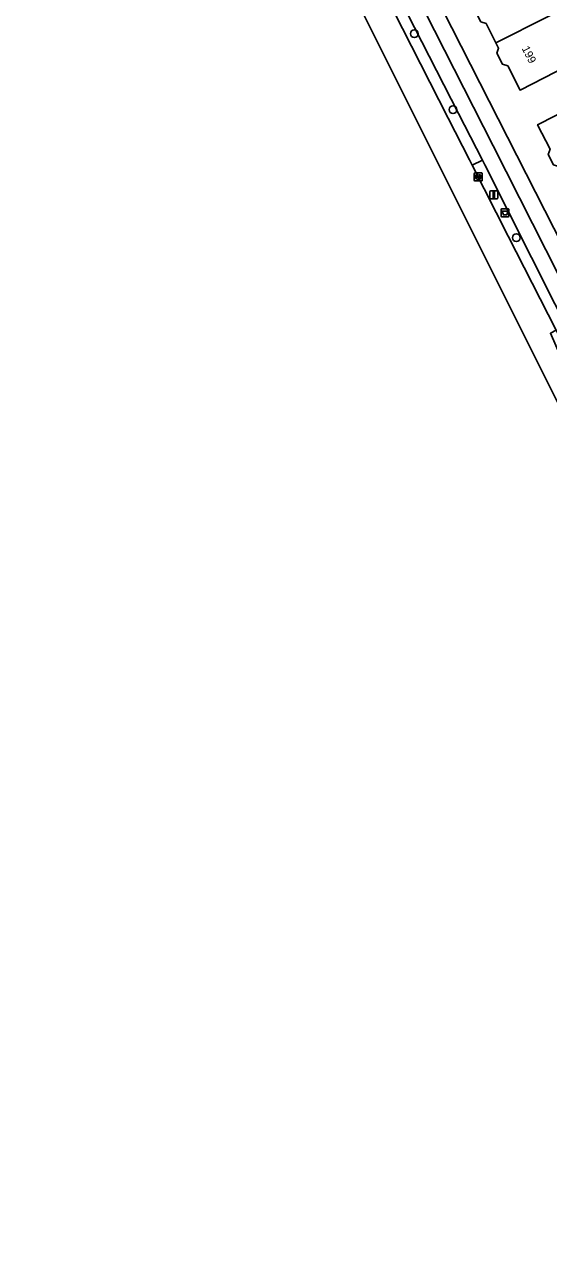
# Model space of a CAD drawing. Extents: x 162344 to 162869, y 381217 to 381818.
# Drawn here: x 162353.1 to 162418.6, y 381421.8 to 381573.3 of the extents above; entities that cross this region are included whole.
import ezdxf

# ---------------------------------------------------------------- set-up
doc = ezdxf.new("R2010")
doc.units = 0
for name, color, linetype in [('IMGEO_Afvalbak', 7, 'Continuous'), ('IMGEO_Berm_open', 7, 'Continuous'), ('IMGEO_Boom', 7, 'Continuous'), ('IMGEO_Erf', 7, 'Continuous'), ('IMGEO_Fietspad_open', 7, 'Continuous'), ('IMGEO_Kolk', 7, 'Continuous'), ('IMGEO_Lichtmast', 7, 'Continuous'), ('IMGEO_Pand', 7, 'Continuous'), ('IMGEO_Pand_nummerreeks', 7, 'Continuous'), ('IMGEO_Rijbaan_regionaal_gesloten', 7, 'Continuous'), ('IMGEO_Voetpad_open', 7, 'Continuous')]:
    doc.layers.add(name, color=color, linetype=linetype)

msp = doc.modelspace()

# ---------------------------------------------------------------- linework, layer by layer
at = {"layer": 'IMGEO_Afvalbak'}
for p, q in [((162412.64, 381549.37), (162412.64, 381550.17)), ((162412.64, 381550.17), (162412.64, 381549.37)), ((162412.74, 381550.27), (162413.53, 381550.27)), ((162413.53, 381550.27), (162412.74, 381550.27)), ((162413.63, 381550.17), (162413.63, 381549.37)), ((162413.63, 381549.37), (162413.63, 381550.17)), ((162413.53, 381549.27), (162412.74, 381549.27)), ((162412.74, 381549.27), (162413.53, 381549.27))]:
    msp.add_line(p, q, dxfattribs=at)
msp.add_lwpolyline([(162412.78, 381549.98), (162413.49, 381549.98), (162413.34, 381549.51), (162412.93, 381549.51), (162412.78, 381549.98)], dxfattribs=at)
for centre, start, end in [((162412.74, 381550.17), 90, 180), ((162412.74, 381550.17), 90, 180), ((162412.74, 381549.37), 180, 270), ((162412.74, 381549.37), 180, 270), ((162413.53, 381550.17), 0, 90), ((162413.53, 381550.17), 360, 90), ((162413.53, 381549.37), 270, 0), ((162413.53, 381549.37), 270, 0)]:
    msp.add_arc(centre, 0.1, start, end, dxfattribs=at)
at = {"layer": 'IMGEO_Berm_open'}
msp.add_lwpolyline([(162358.65, 381655.43), (162360.73, 381651.14), (162362.48, 381647.43), (162367.29, 381637.93), (162369.47, 381633.63), (162370.92, 381630.78), (162376.14, 381620.55), (162378.31, 381616.3), (162381.2, 381610.64), (162383.84, 381605.45), (162387.07, 381599.03), (162387.78, 381597.61), (162392, 381589.28), (162394.62, 381584.1), (162396.92, 381579.56), (162402.56, 381568.4), (162406.05, 381561.59), (162408.71, 381556.4), (162409.05, 381555.71), (162410.31, 381556.35), (162407.33, 381562.19), (162400.9, 381574.73)], dxfattribs=at)
msp.add_lwpolyline([(162410.61, 381555.78), (162410.31, 381556.35), (162409.05, 381555.71), (162413.53, 381546.83), (162419.51, 381535.11), (162419.99, 381534.17), (162421.18, 381534.83), (162419.36, 381538.4)], close=True, dxfattribs=at)
at = {"layer": 'IMGEO_Boom'}
for centre in [(162401.8, 381572.15), (162406.63, 381562.66), (162414.55, 381546.66)]:
    msp.add_circle(centre, 0.489, dxfattribs=at)
at = {"layer": 'IMGEO_Erf'}
for points in [[(162364.76, 381654.89), (162443.6, 381500)], [(162419.46, 381567.37), (162415.01, 381565.1), (162413.47, 381568.12), (162412.83, 381568.33), (162412.13, 381569.71), (162412.33, 381570.33), (162412, 381570.99), (162410.76, 381573.42)], [(162419.2, 381555.75), (162418.54, 381557.05), (162418.76, 381557.73), (162417.21, 381560.78), (162421.67, 381563.04)]]:
    msp.add_lwpolyline(points, dxfattribs=at)
at = {"layer": 'IMGEO_Fietspad_open'}
for points in [[(162427.81, 381526.46), (162419.85, 381541.93), (162411.64, 381558.14), (162403.11, 381574.94), (162395.61, 381589.62), (162390.52, 381599.75), (162382.23, 381616.14), (162373.55, 381633.19), (162366.42, 381647.35), (162362.95, 381654.18)], [(162400.9, 381574.73), (162407.33, 381562.19), (162410.31, 381556.35), (162410.61, 381555.78), (162419.36, 381538.4), (162421.18, 381534.83), (162424.68, 381527.92), (162435.49, 381506.62), (162438.56, 381500.56), (162438.84, 381500), (162445.18, 381487.48), (162448.97, 381480.11), (162452.04, 381474.11), (162453, 381472.24), (162461.62, 381455.25), (162462.98, 381452.54), (162464.95, 381453.52), (162456.81, 381469.52), (162441.27, 381500), (162437.49, 381507.4), (162427.81, 381526.46)]]:
    msp.add_lwpolyline(points, dxfattribs=at)
at = {"layer": 'IMGEO_Kolk'}
for p, q in [((162409.29, 381553.83), (162409.29, 381554.68)), ((162409.36, 381554.76), (162410.22, 381554.76)), ((162409.55, 381554.25), (162409.55, 381554.26)), ((162409.59, 381554.3), (162409.99, 381554.3)), ((162409.99, 381554.21), (162409.59, 381554.21)), ((162409.78, 381554.54), (162409.8, 381554.54)), ((162409.8, 381553.98), (162409.78, 381553.98)), ((162410.03, 381554.26), (162410.03, 381554.25)), ((162410.29, 381554.68), (162410.29, 381553.83)), ((162410.22, 381553.76), (162409.36, 381553.76))]:
    msp.add_line(p, q, dxfattribs=at)
for points in [[(162409.29, 381553.83), (162409.29, 381554.68)], [(162409.36, 381554.76), (162410.22, 381554.76)], [(162410.29, 381554.68), (162410.29, 381553.83)], [(162410.22, 381553.76), (162409.36, 381553.76)]]:
    msp.add_lwpolyline(points, dxfattribs=at)
for centre, radius, start, end in [((162409.37, 381554.68), 0.0765, 91.552, 178.448), ((162409.37, 381554.68), 0.0765, 91.552, 178.448), ((162409.37, 381553.83), 0.0765, 181.552, 268.448), ((162409.37, 381553.83), 0.0765, 181.552, 268.448), ((162409.59, 381554.26), 0.0403, 85.8775, 175.7526), ((162409.59, 381554.25), 0.0366, 178.938, 274.7102), ((162409.99, 381554.26), 0.0386, 1.7309, 96.639), ((162409.99, 381554.26), 0.043, 264.8664, 352.4533), ((162410.21, 381554.68), 0.0765, 1.552, 88.448), ((162410.21, 381554.68), 0.0765, 1.552, 88.448), ((162410.21, 381553.83), 0.0765, 271.552, 358.448), ((162410.21, 381553.83), 0.0765, 271.552, 358.448)]:
    msp.add_arc(centre, radius, start, end, dxfattribs=at)
for centre, major_axis, ratio, start_param, end_param in [((162409.78, 381554.26), (-0.387, 0.002), 0.722429, 4.712389, 7.853982), ((162409.8, 381554.26), (-0.39, 0.002), 0.717154, 1.570796, 4.712389)]:
    msp.add_ellipse(centre, major_axis=major_axis, ratio=ratio, start_param=start_param, end_param=end_param, dxfattribs=at)
at = {"layer": 'IMGEO_Lichtmast'}
for p, q in [((162411.23, 381551.61), (162411.23, 381552.41)), ((162411.23, 381552.41), (162411.23, 381551.61)), ((162411.33, 381552.51), (162412.12, 381552.51)), ((162412.12, 381552.51), (162411.33, 381552.51)), ((162412.22, 381552.41), (162412.22, 381551.61)), ((162412.22, 381551.61), (162412.22, 381552.41)), ((162412.12, 381551.51), (162411.33, 381551.51)), ((162411.33, 381551.51), (162412.12, 381551.51))]:
    msp.add_line(p, q, dxfattribs=at)
msp.add_lwpolyline([(162411.65, 381552.38), (162411.8, 381552.38), (162411.8, 381551.63), (162411.65, 381551.63), (162411.65, 381552.38)], dxfattribs=at)
for centre, start, end in [((162411.33, 381552.41), 90, 180), ((162411.33, 381552.41), 90, 180), ((162412.12, 381552.41), 0, 90), ((162412.12, 381552.41), 360, 90), ((162411.33, 381551.61), 180, 270), ((162411.33, 381551.61), 180, 270), ((162412.12, 381551.61), 270, 0), ((162412.12, 381551.61), 270, 0)]:
    msp.add_arc(centre, 0.1, start, end, dxfattribs=at)
at = {"layer": 'IMGEO_Pand'}
for points in [[(162408.42, 381576.97), (162410.12, 381573.63), (162410.76, 381573.42), (162412, 381570.99), (162424.89, 381577.55), (162423.44, 381580.41), (162418.53, 381577.92), (162417.29, 381580.36), (162413.31, 381578.34), (162412.86, 381579.23)], [(162412, 381570.99), (162412.33, 381570.33), (162412.13, 381569.71), (162412.83, 381568.33), (162413.47, 381568.12), (162415.01, 381565.1), (162419.46, 381567.37), (162425.66, 381570.52), (162427.82, 381571.63), (162428.85, 381569.62), (162437.42, 381573.95), (162435.49, 381577.76), (162426.98, 381573.43), (162426.36, 381574.65), (162424.89, 381577.55)], [(162440.07, 381568.69), (162439.41, 381570.05), (162437.42, 381573.95), (162428.85, 381569.62), (162430.14, 381567.08), (162427.97, 381565.98), (162427.86, 381566.19), (162421.67, 381563.04), (162417.21, 381560.78), (162418.76, 381557.73), (162418.54, 381557.05), (162419.2, 381555.75), (162419.92, 381555.52), (162420.23, 381554.91), (162428.17, 381558.96), (162426.68, 381561.88), (162431.61, 381564.39)]]:
    msp.add_lwpolyline(points, close=True, dxfattribs=at)
at = {"layer": 'IMGEO_Rijbaan_regionaal_gesloten'}
for points in [[(162353.09, 381658.96), (162357.95, 381648.4), (162379.46, 381606.23), (162388.83, 381587.88), (162458.54, 381448.41), (162487.34, 381390.85)], [(162475.71, 381420.23), (162467.62, 381435.98), (162460.04, 381451.09), (162459.29, 381452.6), (162452.16, 381466.56), (162442.93, 381484.76), (162435.2, 381500), (162427.32, 381515.35), (162426.04, 381517.98), (162418.81, 381534.72), (162419.51, 381535.11), (162413.53, 381546.83), (162409.05, 381555.71), (162408.71, 381556.4), (162406.05, 381561.59), (162402.56, 381568.4), (162396.92, 381579.56)]]:
    msp.add_lwpolyline(points, dxfattribs=at)
at = {"layer": 'IMGEO_Voetpad_open'}
msp.add_lwpolyline([(162362.95, 381654.18), (162366.42, 381647.35), (162373.55, 381633.19), (162382.23, 381616.14), (162390.52, 381599.75), (162395.61, 381589.62), (162403.11, 381574.94), (162411.64, 381558.14), (162419.85, 381541.93), (162427.81, 381526.46), (162437.49, 381507.4), (162441.27, 381500), (162456.81, 381469.52), (162464.95, 381453.52), (162466.79, 381454.43), (162443.6, 381500), (162364.76, 381654.89)], dxfattribs=at)

# ---------------------------------------------------------------- texts
at = {"layer": 'IMGEO_Pand_nummerreeks'}
msp.add_text('199', height=1, rotation=296.9779, dxfattribs=at).set_placement((162415.19, 381570.31))

doc.saveas('drawing.dxf')
